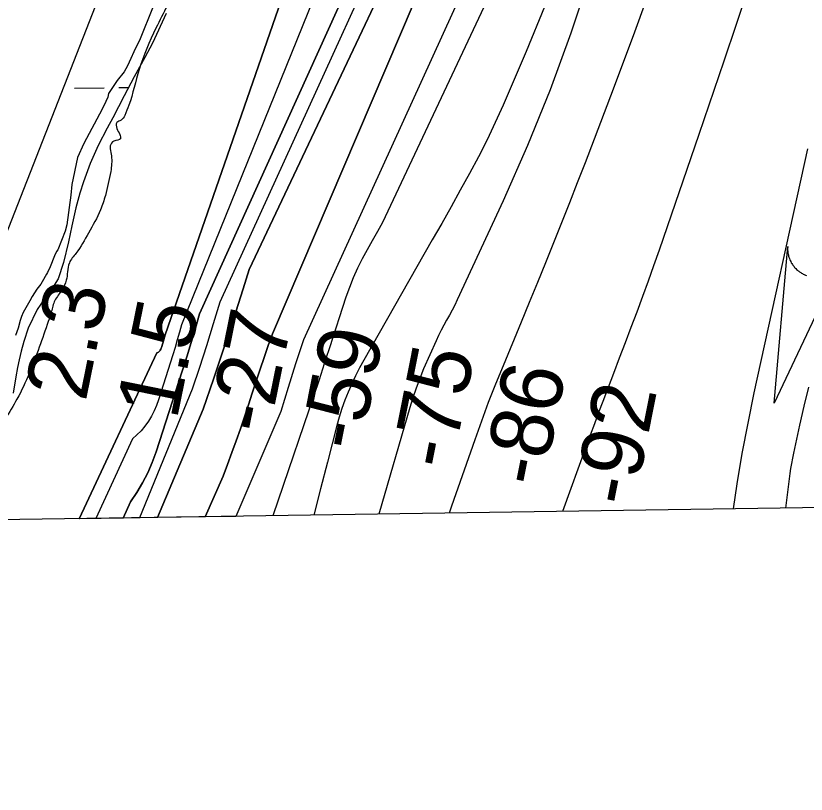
# Model space of a CAD drawing. Extents: x 3807117 to 3845308, y 337856 to 363736.
# Drawn here: x 3831068 to 3831918, y 343281 to 344118 of the extents above; entities that cross this region are included whole.
import ezdxf

# ---------------------------------------------------------------- set-up
doc = ezdxf.new("R2010")
doc.units = 0
for name, color, linetype in [('V-GRID-FRAM', 7, 'Continuous'), ('V-RIVR-EDGE', 7, 'Continuous'), ('V-RIVR-RANG', 7, 'Continuous'), ('V-SITE-VEGE', 7, 'Continuous'), ('V-STRM-FLOW', 7, 'Continuous'), ('V-TOPO-DPTH', 7, 'Continuous'), ('V-TOPO-MAJR', 7, 'Continuous'), ('V-TOPO-MINR', 7, 'Continuous'), ('V-TOPO-WATR', 7, 'Continuous'), ('V-WETL-SWMP', 7, 'Continuous')]:
    doc.layers.add(name, color=color, linetype=linetype)

msp = doc.modelspace()

# ---------------------------------------------------------------- linework, layer by layer
at = {"layer": 'V-GRID-FRAM'}
msp.add_lwpolyline([(3811100.57, 361461.86), (3842914.16, 361938.5), (3843194.47, 343758.27), (3811365.02, 343281.4), (3811100.57, 361461.86)], dxfattribs=at)
at = {"layer": 'V-RIVR-EDGE'}
for points in [[(3831487.21, 345005.35), (3831487.12, 345004.54), (3831477.27, 344920.99), (3831473.87, 344843.85), (3831470.47, 344771.86), (3831465.21, 344722.37), (3831456.15, 344698.61), (3831425.71, 344606.11), (3831403.05, 344543.81), (3831375.84, 344457.73), (3831330.54, 344336.98), (3831303.36, 344265.69), (3831280.75, 344220.75), (3831243.94, 344153.98), (3831218.75, 344105.18), (3831200.64, 344060.87), (3831189.61, 344022.33), (3831185.09, 344011.41), (3831181.22, 344006.27), (3831176.71, 344003.71), (3831176.7, 343997.29), (3831179.89, 343990.85), (3831180.53, 343986.35), (3831173.45, 343983.79), (3831169.58, 343978.66), (3831169.57, 343975.45), (3831170.84, 343967.73), (3831170.15, 343951.01)], [(3831170.15, 343951.01), (3831164.3, 343925.31), (3831159.12, 343909.9), (3831146.2, 343884.86), (3831132.65, 343863.03), (3831125.55, 343852.77), (3831123.6, 343843.13), (3831122.29, 343834.13), (3831117.77, 343823.86), (3831110.02, 343812.3), (3831106.13, 343800.1), (3831102.9, 343789.82), (3831093.18, 343762.2), (3831069.26, 343706.33), (3831048.58, 343662.02), (3831047.25, 343645.31), (3831045.94, 343633.74), (3831030.42, 343599.71), (3831021.35, 343575.89)]]:
    msp.add_spline(points, degree=3, dxfattribs=at)
at = {"layer": 'V-SITE-VEGE'}
for p, q in [((3831215.63, 344128.42), (3831200.94, 344091.99)), ((3831200.94, 344091.99), (3831196.8, 344083.69)), ((3831196.8, 344083.69), (3831189.91, 344068.47)), ((3831188.07, 344064.78), (3831184.4, 344058.32)), ((3831189.91, 344068.47), (3831188.07, 344064.78)), ((3831184.4, 344058.32), (3831177.04, 344049.09)), ((3831177.04, 344049.09), (3831167.84, 344034.79)), ((3831166.92, 344031.1), (3831164.63, 344026.49)), ((3831167.84, 344034.79), (3831166.92, 344031.1)), ((3831164.63, 344026.49), (3831160.95, 344018.18)), ((3831160.95, 344018.18), (3831141.19, 343981.28)), ((3831141.19, 343981.28), (3831134.3, 343966.06)), ((3831134.3, 343966.06), (3831128.35, 343937.01)), ((3831128.35, 343937.01), (3831126.99, 343925.49)), ((3831126.99, 343925.49), (3831122.89, 343893.68)), ((3831122.89, 343893.68), (3831121.05, 343886.76)), ((3831121.05, 343886.76), (3831113.25, 343866.93)), ((3831113.25, 343866.93), (3831111.87, 343865.09)), ((3831109.57, 343860.48), (3831104.98, 343848.48)), ((3831111.87, 343865.09), (3831109.57, 343860.48)), ((3831100.84, 343840.64), (3831096.25, 343832.34)), ((3831102.22, 343842.49), (3831100.84, 343840.64)), ((3831104.98, 343848.48), (3831102.22, 343842.49)), ((3831096.25, 343832.34), (3831094.87, 343830.03)), ((3831090.73, 343824.49), (3831085.67, 343816.65)), ((3831094.87, 343830.03), (3831090.73, 343824.49)), ((3831085.67, 343816.65), (3831082.91, 343812.04)), ((3831082.91, 343812.04), (3831076.02, 343799.58)), ((3831076.02, 343799.58), (3831074.18, 343794.97)), ((3831072.8, 343790.82), (3831070.51, 343782.52)), ((3831074.18, 343794.97), (3831072.8, 343790.82)), ((3831070.51, 343782.52), (3831067.76, 343774.68))]:
    msp.add_line(p, q, dxfattribs=at)
at = {"layer": 'V-STRM-FLOW'}
msp.add_lwpolyline([(3831956.12, 343854.84), (3831883.58, 343701.89), (3831898.21, 343870.54), (3831898.1, 343867.5), (3831898.29, 343864.57), (3831898.45, 343863.39), (3831898.62, 343862.37), (3831898.88, 343861.13), (3831899.18, 343859.94), (3831899.48, 343858.93), (3831899.94, 343857.56), (3831900.51, 343856.11), (3831900.86, 343855.32), (3831901.35, 343854.31), (3831902.04, 343853.01), (3831902.62, 343852.02), (3831903.29, 343850.98), (3831903.75, 343850.31), (3831904.28, 343849.59), (3831904.96, 343848.73), (3831905.6, 343847.96), (3831906.27, 343847.22), (3831906.84, 343846.63), (3831907.71, 343845.77), (3831908.58, 343844.99), (3831909.3, 343844.38), (3831910.16, 343843.7), (3831910.93, 343843.14), (3831911.63, 343842.66), (3831912.18, 343842.3), (3831913.04, 343841.77), (3831913.93, 343841.26), (3831914.8, 343840.8), (3831915.69, 343840.37), (3831916.53, 343839.99), (3831917.46, 343839.61), (3831918.24, 343839.31)], dxfattribs=at)
at = {"layer": 'V-TOPO-DPTH'}
for p, q in [((3831183.28, 343578.32), (3831136.17, 343577.61)), ((3831220.49, 343578.88), (3831183.28, 343578.32)), ((3831271.47, 343579.64), (3831220.49, 343578.88)), ((3831304.54, 343580.13), (3831271.47, 343579.64))]:
    msp.add_line(p, q, dxfattribs=at)
for points in [[(3831136.17, 343577.61), (3831219.65, 343755.95), (3831220.59, 343756.32), (3831221.44, 343756.8), (3831222.17, 343757.45), (3831222.83, 343758.21), (3831223.37, 343759.09), (3831223.86, 343759.99), (3831224.26, 343760.93), (3831224.61, 343761.91), (3831227.13, 343770.14), (3831227.52, 343771.44), (3831227.9, 343772.74), (3831228.26, 343774.05), (3831228.61, 343775.36), (3831478, 344494.7)], [(3831648.89, 344490.12), (3831343.93, 343776.59), (3831339.4, 343763.9), (3831334.97, 343751.17), (3831330.68, 343738.4), (3831326.49, 343725.59), (3831322.34, 343712.77), (3831318.14, 343699.96), (3831313.86, 343687.18), (3831309.54, 343674.41), (3831309.49, 343674.26), (3831305.02, 343661.46), (3831300.45, 343648.7), (3831295.71, 343636), (3831290.85, 343623.35), (3831271.47, 343579.64)], [(3831271.47, 343579.64), (3831290.85, 343623.35), (3831295.71, 343636), (3831300.45, 343648.7), (3831305.02, 343661.46), (3831309.49, 343674.26), (3831309.54, 343674.41), (3831313.86, 343687.18), (3831318.14, 343699.96), (3831322.34, 343712.77), (3831326.49, 343725.59), (3831330.68, 343738.4), (3831334.97, 343751.17), (3831339.4, 343763.9), (3831343.93, 343776.59), (3831648.89, 344490.12)], [(3831183.28, 343578.32), (3831191.33, 343595.71), (3831198.13, 343605.85), (3831204.34, 343616.32), (3831209.97, 343627.06), (3831214.74, 343638.2), (3831218.94, 343649.63), (3831246.93, 343736.27), (3831251.8, 343751.62), (3831256.56, 343767), (3831261.14, 343782.44), (3831265.61, 343797.91), (3831572.31, 344475.45)], [(3831572.31, 344475.45), (3831265.61, 343797.91), (3831261.14, 343782.44), (3831256.56, 343767), (3831251.8, 343751.62), (3831246.93, 343736.27), (3831218.94, 343649.63), (3831214.74, 343638.2), (3831209.97, 343627.06), (3831204.34, 343616.32), (3831198.13, 343605.85), (3831191.33, 343595.71), (3831183.28, 343578.32)], [(3831574.56, 344385.84), (3831318.9, 343845.67), (3831312.38, 343824.84), (3831302.05, 343792.39), (3831291.51, 343760.01), (3831280.66, 343727.74), (3831269.59, 343695.53), (3831220.49, 343578.88)], [(3831220.49, 343578.88), (3831269.59, 343695.53), (3831280.66, 343727.74), (3831291.51, 343760.01), (3831302.05, 343792.39), (3831312.38, 343824.84), (3831318.9, 343845.67), (3831574.56, 344385.84)], [(3831653.94, 344376.72), (3831377.37, 343769.93), (3831368.96, 343744.31), (3831360.86, 343718.59), (3831352.96, 343692.81), (3831304.54, 343580.13)], [(3831653.94, 344376.72), (3831377.37, 343769.93), (3831368.96, 343744.31), (3831360.86, 343718.59), (3831352.96, 343692.81), (3831304.54, 343580.13)]]:
    msp.add_lwpolyline(points, dxfattribs=at)
at = {"layer": 'V-TOPO-MAJR'}
for points in [[(3831688.47, 344377.38), (3831462.5, 343896.11), (3831456.86, 343886.41), (3831451.31, 343876.66), (3831445.89, 343866.83), (3831440.56, 343856.96), (3831435.56, 343846.94), (3831430.9, 343836.76), (3831426.78, 343826.37), (3831423.01, 343815.82), (3831405.18, 343761.59), (3831401.47, 343750.08), (3831397.85, 343738.54), (3831394.38, 343726.95), (3831344.46, 343580.73)], [(3831919.44, 343975.53), (3831861.88, 343713), (3831855.17, 343680.48), (3831848.99, 343647.87), (3831843.61, 343615.12), (3831839.62, 343588.15)]]:
    msp.add_lwpolyline(points, dxfattribs=at)
at = {"layer": 'V-TOPO-MINR'}
for points in [[(3831273.96, 344436.59), (3831029.19, 343812.7), (3830997.55, 343798.22), (3830960.32, 343798.31), (3830933.78, 343819.65), (3830949.92, 343894.07), (3831019.53, 344085.37), (3831128.73, 344571.74)], [(3831553.73, 344546.15), (3831246.24, 343786.22), (3831243.97, 343778.1), (3831241.65, 343769.99), (3831239.23, 343761.91), (3831236.75, 343753.84), (3831221.56, 343705.42), (3831219.39, 343699.4), (3831216.88, 343693.53), (3831213.89, 343687.9), (3831210.57, 343682.43), (3831206.79, 343677.27), (3831202.74, 343672.34), (3831198.29, 343667.78), (3831193.56, 343663.46), (3831153.97, 343577.88)], [(3831648.89, 344490.12), (3831343.93, 343776.59), (3831339.4, 343763.9), (3831334.97, 343751.17), (3831330.68, 343738.4), (3831326.49, 343725.59), (3831322.34, 343712.77), (3831318.14, 343699.96), (3831313.86, 343687.18), (3831309.54, 343674.41), (3831309.49, 343674.26), (3831305.02, 343661.46), (3831300.45, 343648.7), (3831295.71, 343636), (3831290.85, 343623.35), (3831271.47, 343579.64)], [(3831572.31, 344475.45), (3831265.61, 343797.91), (3831261.14, 343782.44), (3831256.56, 343767), (3831251.8, 343751.62), (3831246.93, 343736.27), (3831218.94, 343649.63), (3831214.74, 343638.2), (3831209.97, 343627.06), (3831204.34, 343616.32), (3831198.13, 343605.85), (3831191.33, 343595.71), (3831183.28, 343578.32)], [(3831954.83, 344448.89), (3831908.44, 344307.23), (3831882.32, 344228), (3831855.98, 344148.84), (3831829.31, 344069.8), (3831802.43, 343990.83), (3831759.8, 343866.46), (3831753.99, 343849.75), (3831748.08, 343833.08), (3831742, 343816.47), (3831735.83, 343799.89), (3831729.57, 343783.35), (3831723.3, 343766.8), (3831717.02, 343750.26), (3831710.73, 343733.73), (3831699.36, 343703.86), (3831694.8, 343691.8), (3831690.27, 343679.74), (3831685.8, 343667.66), (3831681.36, 343655.56), (3831655.79, 343585.4)], [(3831556.68, 344401.12), (3831287.36, 343810.67), (3831280.26, 343787.17), (3831273, 343763.71), (3831265.49, 343740.34), (3831257.82, 343717.02), (3831201.04, 343578.58)], [(3831574.56, 344385.84), (3831318.9, 343845.67), (3831312.38, 343824.84), (3831302.05, 343792.39), (3831291.51, 343760.01), (3831280.66, 343727.74), (3831269.59, 343695.53), (3831220.49, 343578.88)], [(3831653.94, 344376.72), (3831377.37, 343769.93), (3831368.96, 343744.31), (3831360.86, 343718.59), (3831352.96, 343692.81), (3831304.54, 343580.13)], [(3831685.47, 344161.37), (3831664.85, 344099.88), (3831642.67, 344039), (3831618.16, 343979.02), (3831592.09, 343919.64), (3831542.82, 343813.05), (3831540.14, 343807.46), (3831537.34, 343801.93), (3831534.37, 343796.49), (3831531.3, 343791.1), (3831528.24, 343785.71), (3831525.31, 343780.25), (3831522.58, 343774.69), (3831519.99, 343769.06), (3831506.63, 343738.68), (3831502.39, 343728.5), (3831498.43, 343718.22), (3831494.88, 343707.79), (3831491.62, 343697.26), (3831458.47, 343582.44)], [(3831755.77, 344162.48), (3831733.35, 344100.93), (3831710.4, 344039.56), (3831680.15, 343960.24), (3831671.86, 343938.71), (3831663.49, 343917.21), (3831654.98, 343895.76), (3831646.39, 343874.34), (3831637.7, 343852.97), (3831628.97, 343831.61), (3831620.19, 343810.27), (3831611.37, 343788.95), (3831591.96, 343742.19), (3831583.96, 343722.44), (3831576.18, 343702.6), (3831568.74, 343682.63), (3831561.52, 343662.58), (3831536.49, 343591.1), (3831533.94, 343583.57)], [(3831636.74, 344128.15), (3831617, 344080.16), (3831591.98, 344022.43), (3831583.58, 344003.75), (3831574.83, 343985.25), (3831565.56, 343967), (3831555.94, 343948.92), (3831546.03, 343930.99), (3831536.06, 343913.09), (3831526.02, 343895.23), (3831515.92, 343877.4), (3831442.37, 343748.15), (3831437.78, 343739.76), (3831433.38, 343731.28), (3831429.27, 343722.65), (3831425.36, 343713.92), (3831421.8, 343705.05), (3831418.52, 343696.08), (3831415.67, 343686.97), (3831413.1, 343677.77), (3831403.12, 343638.6), (3831395.72, 343609.75), (3831388.36, 343581.39)], [(3831920.57, 343719.21), (3831915.63, 343698.78), (3831910.93, 343678.28), (3831904.3, 343648.01), (3831903.18, 343642.59), (3831902.16, 343637.15), (3831901.29, 343631.69), (3831900.51, 343626.21), (3831895.69, 343588.99)]]:
    msp.add_lwpolyline(points, dxfattribs=at)
at = {"layer": 'V-TOPO-WATR'}
msp.add_lwpolyline([(3831478, 344494.7), (3831228.61, 343775.36), (3831228.26, 343774.05), (3831227.9, 343772.74), (3831227.52, 343771.44), (3831227.13, 343770.14), (3831224.61, 343761.91), (3831224.26, 343760.93), (3831223.86, 343759.99), (3831223.37, 343759.09), (3831222.83, 343758.21), (3831222.17, 343757.45), (3831221.44, 343756.8), (3831220.59, 343756.32), (3831219.65, 343755.95), (3831136.17, 343577.61)], dxfattribs=at)
at = {"layer": 'V-WETL-SWMP'}
for p, q in [((3831229.85, 344121.03), (3831214.95, 344089.14)), ((3831214.95, 344089.14), (3831206.91, 344073.78)), ((3831206.91, 344073.78), (3831195.14, 344052.72)), ((3831195.14, 344052.72), (3831184.35, 344032.44)), ((3831130.96, 344040.5), (3831162.95, 344040.98)), ((3831178.95, 344041.22), (3831189.1, 344041.37)), ((3831184.35, 344032.44), (3831172.19, 344008.81)), ((3831172.19, 344008.81), (3831166.11, 343997.79)), ((3831166.11, 343997.79), (3831156.5, 343978.89)), ((3831156.5, 343978.89), (3831148.07, 343959.79)), ((3831148.07, 343959.79), (3831140.62, 343940.11)), ((3831140.62, 343940.11), (3831136.7, 343927.9)), ((3831136.7, 343927.9), (3831132.4, 343912.16)), ((3831132.4, 343912.16), (3831128.3, 343892.68)), ((3831128.3, 343892.68), (3831124.78, 343875.56)), ((3831124.78, 343875.56), (3831119.31, 343853.32)), ((3831119.31, 343853.32), (3831113.43, 343835.8)), ((3831113.43, 343835.8), (3831107.35, 343825.95)), ((3831107.35, 343825.95), (3831098.91, 343814.14)), ((3831098.91, 343814.14), (3831090.86, 343802.52)), ((3831090.86, 343802.52), (3831081.45, 343782.63)), ((3831081.45, 343782.63), (3831076.55, 343768.27)), ((3831076.55, 343768.27), (3831073.82, 343757.84)), ((3831073.82, 343757.84), (3831071.67, 343748.39)), ((3831071.67, 343748.39), (3831069.91, 343740.32)), ((3831069.91, 343740.32), (3831068.15, 343730.29)), ((3831068.15, 343730.29), (3831065.23, 343712.58))]:
    msp.add_line(p, q, dxfattribs=at)

# ---------------------------------------------------------------- texts
at = {"layer": 'V-RIVR-RANG'}
for s, rotation, p in [('2.3', 78.48833, (3831143, 343702.55)), ('1.5', 78.48833, (3831241.03, 343682.84)), ('-27', 78.48833, (3831339.86, 343667)), ('-59', 78.77158, (3831438.58, 343648.66)), ('-75', 78.77158, (3831536.57, 343628.69)), ('-86', 78.77158, (3831634.81, 343610.01)), ('-92', 78.77158, (3831732.54, 343588.74))]:
    msp.add_text(s, height=67, rotation=rotation, dxfattribs=at).set_placement(p)

doc.saveas('drawing.dxf')
